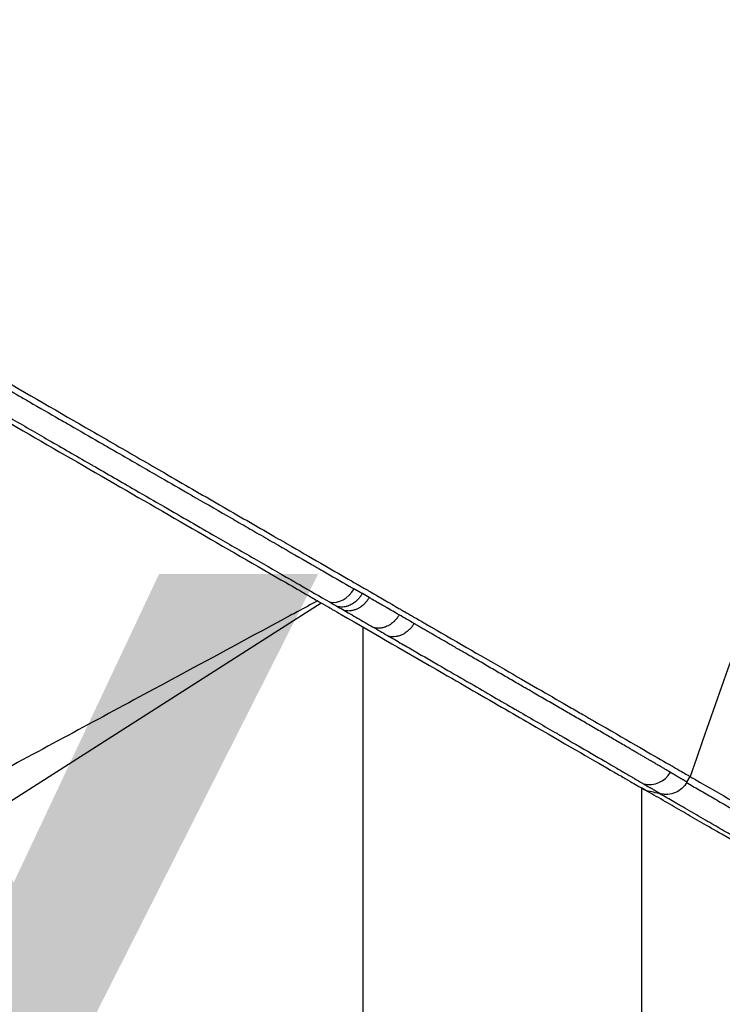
# Model space of a CAD drawing. Header units: millimetres. Extents: x 0 to 4378, y 0 to 2376.
# Tile 645 of 656: x 2673 to 2702, y 1948 to 1988. Entities that reach past the tile are written whole.
import ezdxf

# ---------------------------------------------------------------- set-up
doc = ezdxf.new("R2010")
doc.units = ezdxf.units.MM
doc.header["$LTSCALE"] = 0.2
doc.layers.add('01_Object Line', color=4, linetype='Continuous')
doc.layers.add('07_Special Line2', color=76, linetype='Continuous')
doc.styles.add('Rainbow-5.0 Style', font='malgunsl.ttf')

# ---------------------------------------------------------------- blocks, each defined once
blk = doc.blocks.new('A$C0a0b2bc4')
for p, q in [((-84.977, 1084.592), (-52.41, 1105.354)), ((-50.7, 1104.366), (-50.7, 1066.844)), ((-37.416, 1098.006), (-37.282, 1098.238)), ((-39.277, 1097.772), (-39.277, 1077.867))]:
    blk.add_line(p, q)
for centre, major_axis, ratio, start_param, end_param in [((-51.761, 1106.332), (-0.499, -0.867), 0.808277, 0.256115, 1.56999), ((-38.951, 1098.906), (-0.506, -0.862), 0.986463, 0.298059, 1.577789)]:
    blk.add_ellipse(centre, major_axis=major_axis, ratio=ratio, start_param=start_param, end_param=end_param)
for points, knots in [([(-28.262, 1121.852), (-28.165, 1122.083), (-28.072, 1122.334), (-27.919, 1122.784), (-27.845, 1123.025), (-27.764, 1123.33), (-27.747, 1123.394), (-27.718, 1123.511), (-27.704, 1123.569), (-27.623, 1123.916), (-27.565, 1124.216), (-27.366, 1125.477), (-27.312, 1126.489), (-27.36, 1127.743), (-27.369, 1127.909), (-27.4, 1128.407), (-27.431, 1128.749), (-27.511, 1129.458), (-27.561, 1129.823), (-27.678, 1130.559), (-27.746, 1130.93), (-27.979, 1132.069), (-28.173, 1132.852), (-28.62, 1134.408), (-28.871, 1135.186), (-29.278, 1136.321), (-29.428, 1136.72), (-30.892, 1140.443), (-32.729, 1143.941), (-35.303, 1147.862), (-35.591, 1148.291), (-36.032, 1148.931), (-36.18, 1149.144), (-37.536, 1151.068), (-38.835, 1152.751), (-40.714, 1154.986), (-41.234, 1155.586), (-42.693, 1157.215), (-43.647, 1158.223), (-46.08, 1160.656), (-47.582, 1162.036), (-49.287, 1163.469), (-49.477, 1163.627), (-50.987, 1164.865), (-52.344, 1165.883), (-53.667, 1166.772)], [1.013384, 1.013384, 1.013384, 1.013384, 1.109993, 1.109993, 1.213598, 1.213598, 1.239256, 1.239256, 1.263925, 1.263925, 1.386081, 1.386081, 1.765731, 1.765731, 1.822697, 1.822697, 1.935907, 1.935907, 2.05247, 2.05247, 2.166843, 2.166843, 2.399096, 2.399096, 2.616669, 2.616669, 2.736228, 2.736228, 3.700499, 3.700499, 3.819408, 3.819408, 3.878521, 3.878521, 4.356179, 4.356179, 4.534962, 4.534962, 4.848781, 4.848781, 5.320636, 5.320636, 5.379891, 5.379891, 5.794291, 5.794291, 5.794291, 5.794291]), ([(-107.806, 1138.615), (-107.613, 1138.503), (-107.411, 1138.387), (-107.201, 1138.265), (-106.995, 1138.146), (-106.781, 1138.023), (-106.559, 1137.894), (-106.342, 1137.77), (-106.119, 1137.641), (-105.887, 1137.507), (-105.659, 1137.375), (-105.424, 1137.24), (-105.18, 1137.099), (-104.943, 1136.962), (-104.698, 1136.821), (-104.446, 1136.676), (-104.347, 1136.619), (-104.246, 1136.561), (-104.144, 1136.502), (-104.075, 1136.462), (-104.005, 1136.422), (-103.934, 1136.381), (-103.673, 1136.23), (-103.405, 1136.076), (-103.129, 1135.916), (-102.859, 1135.761), (-102.583, 1135.602), (-102.3, 1135.439), (-102.264, 1135.418), (-102.227, 1135.397), (-102.191, 1135.376), (-102.037, 1135.288), (-101.882, 1135.198), (-101.724, 1135.107), (-101.707, 1135.097), (-101.691, 1135.088), (-101.674, 1135.078), (-101.381, 1134.909), (-101.08, 1134.736), (-100.773, 1134.559), (-100.577, 1134.446), (-100.378, 1134.331), (-100.176, 1134.215), (-100.069, 1134.153), (-99.961, 1134.091), (-99.852, 1134.028), (-99.716, 1133.95), (-99.579, 1133.871), (-99.44, 1133.791), (-99.111, 1133.601), (-98.774, 1133.407), (-98.431, 1133.209), (-98.326, 1133.149), (-98.221, 1133.088), (-98.114, 1133.027), (-97.873, 1132.888), (-97.628, 1132.747), (-97.38, 1132.604), (-97.288, 1132.551), (-97.195, 1132.498), (-97.103, 1132.444), (-96.753, 1132.243), (-96.398, 1132.038), (-96.036, 1131.83), (-96.03, 1131.827), (-96.025, 1131.823), (-96.019, 1131.82), (-95.663, 1131.615), (-95.301, 1131.406), (-94.933, 1131.194), (-94.865, 1131.156), (-94.798, 1131.117), (-94.73, 1131.078), (-94.457, 1130.921), (-94.181, 1130.761), (-93.902, 1130.601), (-93.814, 1130.55), (-93.726, 1130.5), (-93.638, 1130.449), (-93.419, 1130.323), (-93.198, 1130.195), (-92.975, 1130.067), (-92.863, 1130.003), (-92.751, 1129.938), (-92.639, 1129.873), (-92.6, 1129.851), (-92.565, 1129.831), (-92.53, 1129.811), (-92.496, 1129.791), (-92.462, 1129.771), (-92.424, 1129.75), (-92.398, 1129.735), (-92.37, 1129.719), (-92.34, 1129.701), (-92.327, 1129.694), (-92.314, 1129.686), (-92.3, 1129.678), (-92.124, 1129.577), (-91.949, 1129.476), (-91.775, 1129.376), (-91.609, 1129.281), (-91.445, 1129.186), (-91.282, 1129.092), (-90.942, 1128.896), (-90.607, 1128.704), (-90.278, 1128.514), (-89.945, 1128.322), (-89.618, 1128.134), (-89.297, 1127.949), (-88.971, 1127.761), (-88.65, 1127.577), (-88.336, 1127.396), (-88.265, 1127.355), (-88.193, 1127.314), (-88.123, 1127.273), (-87.922, 1127.157), (-87.724, 1127.043), (-87.528, 1126.93), (-87.408, 1126.862), (-87.289, 1126.793), (-87.172, 1126.725), (-86.856, 1126.543), (-86.547, 1126.365), (-86.244, 1126.191), (-86.078, 1126.095), (-85.913, 1126.001), (-85.751, 1125.907), (-85.448, 1125.733), (-85.153, 1125.563), (-84.865, 1125.397), (-84.571, 1125.228), (-84.285, 1125.063), (-84.006, 1124.902), (-83.79, 1124.778), (-83.578, 1124.656), (-83.371, 1124.537), (-83.36, 1124.531), (-83.35, 1124.524), (-83.339, 1124.518), (-83.067, 1124.362), (-82.803, 1124.21), (-82.547, 1124.062), (-82.275, 1123.906), (-82.012, 1123.754), (-81.758, 1123.608), (-81.685, 1123.566), (-81.613, 1123.524), (-81.541, 1123.483), (-81.287, 1123.337), (-81.042, 1123.196), (-80.805, 1123.059), (-80.563, 1122.92), (-80.33, 1122.786), (-80.105, 1122.656), (-79.878, 1122.525), (-79.66, 1122.4), (-79.45, 1122.279), (-79.236, 1122.156), (-79.032, 1122.038), (-78.837, 1121.926), (-78.807, 1121.909), (-78.778, 1121.892), (-78.749, 1121.875), (-78.576, 1121.776), (-78.41, 1121.68), (-78.251, 1121.589), (-78.068, 1121.483), (-77.894, 1121.383), (-77.73, 1121.288), (-77.563, 1121.192), (-77.406, 1121.102), (-77.258, 1121.017), (-77.204, 1120.986), (-77.151, 1120.955), (-77.099, 1120.925), (-76.957, 1120.843), (-76.824, 1120.767), (-76.701, 1120.696), (-76.681, 1120.685), (-76.662, 1120.674), (-76.643, 1120.663), (-76.599, 1120.637), (-76.556, 1120.613), (-76.515, 1120.589), (-76.491, 1120.575), (-76.467, 1120.561), (-76.444, 1120.548), (-76.412, 1120.53), (-76.382, 1120.512), (-76.352, 1120.495), (-76.337, 1120.486), (-76.322, 1120.478), (-76.307, 1120.469), (-76.303, 1120.467), (-76.301, 1120.466), (-76.3, 1120.465), (-76.299, 1120.464), (-76.297, 1120.464), (-76.294, 1120.461), (-76.289, 1120.459), (-76.281, 1120.454), (-76.264, 1120.445), (-75.938, 1120.257), (-75.615, 1120.07), (-75.294, 1119.886), (-75.132, 1119.792), (-74.97, 1119.699), (-74.809, 1119.607), (-74.21, 1119.262), (-73.621, 1118.922), (-73.04, 1118.588), (-72.514, 1118.285), (-71.996, 1117.987), (-71.486, 1117.692), (-71.429, 1117.66), (-71.373, 1117.628), (-71.317, 1117.595), (-71.062, 1117.449), (-70.809, 1117.303), (-70.558, 1117.159), (-69.972, 1116.821), (-69.396, 1116.489), (-68.83, 1116.163), (-68.497, 1115.971), (-68.167, 1115.781), (-67.84, 1115.593), (-67.61, 1115.46), (-67.38, 1115.328), (-67.153, 1115.197), (-66.94, 1115.074), (-66.728, 1114.952), (-66.517, 1114.831), (-65.934, 1114.495), (-65.362, 1114.166), (-64.802, 1113.843), (-64.656, 1113.759), (-64.511, 1113.676), (-64.367, 1113.593), (-63.954, 1113.354), (-63.546, 1113.12), (-63.145, 1112.889), (-62.995, 1112.802), (-62.846, 1112.717), (-62.698, 1112.631), (-62.295, 1112.399), (-61.899, 1112.171), (-61.509, 1111.946), (-61.363, 1111.863), (-61.219, 1111.779), (-61.075, 1111.696), (-61.008, 1111.658), (-60.941, 1111.619), (-60.875, 1111.581), (-60.319, 1111.261), (-59.776, 1110.948), (-59.246, 1110.643), (-59.201, 1110.617), (-59.156, 1110.591), (-59.111, 1110.565), (-58.723, 1110.342), (-58.342, 1110.122), (-57.968, 1109.907), (-57.834, 1109.83), (-57.701, 1109.753), (-57.569, 1109.677), (-57.064, 1109.386), (-56.571, 1109.102), (-56.091, 1108.826), (-55.982, 1108.763), (-55.873, 1108.7), (-55.765, 1108.638), (-55.525, 1108.499), (-55.288, 1108.363), (-55.055, 1108.229), (-54.809, 1108.087), (-54.566, 1107.947), (-54.327, 1107.809), (-54.28, 1107.782), (-54.232, 1107.755), (-54.185, 1107.728), (-53.714, 1107.456), (-53.257, 1107.193), (-52.813, 1106.937), (-52.765, 1106.909), (-52.717, 1106.882), (-52.669, 1106.854), (-52.559, 1106.791), (-52.45, 1106.728), (-52.341, 1106.665), (-51.973, 1106.453), (-51.613, 1106.246), (-51.263, 1106.044), (-51.196, 1106.006), (-51.128, 1105.967), (-51.061, 1105.928)], [0.0000005, 0.0000005, 0.0000005, 0.0000005, 0.0158804, 0.0158804, 0.0158804, 0.0314941, 0.0314941, 0.0314941, 0.0466963, 0.0466963, 0.0466963, 0.0616667, 0.0616667, 0.0616667, 0.0762857, 0.0762857, 0.0762857, 0.0820479, 0.0820479, 0.0820479, 0.0859853, 0.0859853, 0.0859853, 0.1005462, 0.1005462, 0.1005462, 0.1147453, 0.1147453, 0.1147453, 0.1165521, 0.1165521, 0.1165521, 0.1241981, 0.1241981, 0.1241981, 0.125, 0.125, 0.125, 0.1391728, 0.1391728, 0.1391728, 0.1482001, 0.1482001, 0.1482001, 0.1529972, 0.1529972, 0.1529972, 0.1589987, 0.1589987, 0.1589987, 0.1732494, 0.1732494, 0.1732494, 0.1776036, 0.1776036, 0.1776036, 0.1875, 0.1875, 0.1875, 0.1911709, 0.1911709, 0.1911709, 0.2049605, 0.2049605, 0.2049605, 0.2051836, 0.2051836, 0.2051836, 0.21875, 0.21875, 0.21875, 0.2212271, 0.2212271, 0.2212271, 0.2312401, 0.2312401, 0.2312401, 0.234375, 0.234375, 0.234375, 0.2421875, 0.2421875, 0.2421875, 0.2460938, 0.2460938, 0.2460938, 0.2474252, 0.2474252, 0.2474252, 0.2487118, 0.2487118, 0.2487118, 0.2496161, 0.2496161, 0.2496161, 0.25, 0.25, 0.25, 0.2548856, 0.2548856, 0.2548856, 0.2595383, 0.2595383, 0.2595383, 0.2692434, 0.2692434, 0.2692434, 0.2790515, 0.2790515, 0.2790515, 0.2890122, 0.2890122, 0.2890122, 0.2912742, 0.2912742, 0.2912742, 0.2976908, 0.2976908, 0.2976908, 0.3016122, 0.3016122, 0.3016122, 0.3121303, 0.3121303, 0.3121303, 0.3179228, 0.3179228, 0.3179228, 0.3287012, 0.3287012, 0.3287012, 0.3396932, 0.3396932, 0.3396932, 0.3481944, 0.3481944, 0.3481944, 0.3486379, 0.3486379, 0.3486379, 0.3598073, 0.3598073, 0.3598073, 0.3716181, 0.3716181, 0.3716181, 0.375, 0.375, 0.375, 0.3869913, 0.3869913, 0.3869913, 0.3992411, 0.3992411, 0.3992411, 0.4116457, 0.4116457, 0.4116457, 0.424265, 0.424265, 0.424265, 0.4261619, 0.4261619, 0.4261619, 0.4375, 0.4375, 0.4375, 0.4505935, 0.4505935, 0.4505935, 0.463876, 0.463876, 0.463876, 0.46875, 0.46875, 0.46875, 0.4822259, 0.4822259, 0.4822259, 0.484375, 0.484375, 0.484375, 0.4893023, 0.4893023, 0.4893023, 0.4921875, 0.4921875, 0.4921875, 0.4960938, 0.4960938, 0.4960938, 0.4980469, 0.4980469, 0.4980469, 0.4986572, 0.4986572, 0.4986572, 0.4992676, 0.4992676, 0.4992676, 0.5, 0.5, 0.5, 0.5143265, 0.5143265, 0.5143265, 0.5215625, 0.5215625, 0.5215625, 0.5485034, 0.5485034, 0.5485034, 0.5728868, 0.5728868, 0.5728868, 0.5755775, 0.5755775, 0.5755775, 0.5877727, 0.5877727, 0.5877727, 0.6162648, 0.6162648, 0.6162648, 0.6330476, 0.6330476, 0.6330476, 0.6449132, 0.6449132, 0.6449132, 0.656049, 0.656049, 0.656049, 0.6869268, 0.6869268, 0.6869268, 0.6949503, 0.6949503, 0.6949503, 0.717991, 0.717991, 0.717991, 0.7265974, 0.7265974, 0.7265974, 0.75, 0.75, 0.75, 0.7587448, 0.7587448, 0.7587448, 0.7627993, 0.7627993, 0.7627993, 0.7967746, 0.7967746, 0.7967746, 0.7996666, 0.7996666, 0.7996666, 0.8246287, 0.8246287, 0.8246287, 0.833564, 0.833564, 0.833564, 0.8677436, 0.8677436, 0.8677436, 0.8755356, 0.8755356, 0.8755356, 0.8928106, 0.8928106, 0.8928106, 0.9110136, 0.9110136, 0.9110136, 0.9146293, 0.9146293, 0.9146293, 0.9506659, 0.9506659, 0.9506659, 0.9545641, 0.9545641, 0.9545641, 0.9635596, 0.9635596, 0.9635596, 0.9941009, 0.9941009, 0.9941009, 1, 1, 1, 1]), ([(-107.661, 1138.869), (-106.565, 1138.237), (-105.407, 1137.568), (-102.998, 1136.177), (-101.749, 1135.456), (-99.613, 1134.223), (-98.746, 1133.722), (-96.702, 1132.542), (-95.523, 1131.861), (-93.652, 1130.781), (-92.971, 1130.388), (-87.454, 1127.203), (-82.403, 1124.287), (-76.104, 1120.65), (-74.85, 1119.926), (-72.985, 1118.85), (-72.355, 1118.486), (-70.389, 1117.35), (-69.077, 1116.593), (-67.143, 1115.477), (-66.496, 1115.103), (-64.468, 1113.932), (-63.122, 1113.155), (-61.484, 1112.21), (-61.153, 1112.019), (-60.487, 1111.634), (-60.153, 1111.441), (-59.488, 1111.057), (-59.158, 1110.867), (-58.061, 1110.233), (-57.308, 1109.799), (-55.814, 1108.936), (-55.074, 1108.509), (-54.105, 1107.949), (-53.858, 1107.807), (-53.154, 1107.4), (-52.704, 1107.141), (-51.892, 1106.672), (-51.528, 1106.462), (-51.103, 1106.216), (-51.036, 1106.177), (-50.912, 1106.106), (-50.858, 1106.075), (-50.739, 1106.006), (-50.676, 1105.97), (-50.575, 1105.911), (-50.538, 1105.89), (-50.463, 1105.847), (-50.428, 1105.827), (-50.299, 1105.752), (-50.212, 1105.702), (-50.001, 1105.58), (-49.914, 1105.53), (-49.75, 1105.435), (-49.648, 1105.376), (-49.414, 1105.241), (-49.317, 1105.185), (-49.175, 1105.103), (-49.139, 1105.083), (-49.077, 1105.046), (-49, 1105.002), (-48.802, 1104.888), (-48.693, 1104.825), (-48.495, 1104.711), (-48.411, 1104.663), (-48.272, 1104.582), (-48.219, 1104.551), (-48.08, 1104.471), (-47.997, 1104.423), (-46.765, 1103.711), (-45.699, 1103.096), (-44.252, 1102.261), (-43.809, 1102.006), (-42.977, 1101.525), (-42.587, 1101.3), (-42.035, 1100.981), (-41.859, 1100.88), (-41.352, 1100.587), (-41.032, 1100.402), (-40.154, 1099.896), (-39.642, 1099.6), (-38.792, 1099.109), (-38.442, 1098.907), (-38.125, 1098.724), (-38.093, 1098.705), (-38.029, 1098.669), (-37.999, 1098.651), (-37.94, 1098.617), (-37.913, 1098.602), (-37.653, 1098.452), (-37.47, 1098.345), (-37.352, 1098.278), (-37.336, 1098.268), (-37.316, 1098.257), (-37.311, 1098.254), (-37.299, 1098.247), (-37.293, 1098.243), (-37.286, 1098.24), (-37.284, 1098.238), (-37.282, 1098.238), (-37.282, 1098.238), (-37.282, 1098.238)], [-65.723049, -65.723049, -65.723049, -65.723049, -62.031487, -62.031487, -58.338756, -58.338756, -55.879853, -55.879853, -52.598147, -52.598147, -50.727335, -50.727335, -37.463141, -37.463141, -34.099083, -34.099083, -32.353511, -32.353511, -28.594411, -28.594411, -26.668972, -26.668972, -22.482567, -22.482567, -21.407846, -21.407846, -20.305538, -20.305538, -19.195523, -19.195523, -16.579733, -16.579733, -13.871633, -13.871633, -12.933021, -12.933021, -11.170861, -11.170861, -9.691103, -9.691103, -9.409822, -9.409822, -9.177731, -9.177731, -8.904003, -8.904003, -8.749378, -8.749378, -8.584793, -8.584793, -8.151236, -8.151236, -7.849406, -7.849406, -7.58232, -7.58232, -7.395073, -7.395073, -7.305232, -7.305232, -7.25344, -7.25344, -7.185996, -7.185996, -7.134968, -7.134968, -7.10336, -7.10336, -7.05618, -7.05618, -6.401955, -6.401955, -6.095755, -6.095755, -5.801185, -5.801185, -5.658718, -5.658718, -5.379628, -5.379628, -4.847074, -4.847074, -4.358082, -4.358082, -4.300239, -4.300239, -4.242832, -4.242832, -4.18603, -4.18603, -3.687784, -3.687784, -3.583851, -3.583851, -3.53625, -3.53625, -3.454867, -3.454867, -3.396463, -3.396463, -3.369485, -3.369485, -3.369485, -3.369485]), ([(-107.946, 1137.607), (-106.989, 1137.054), (-105.983, 1136.474), (-104.94, 1135.872), (-104.739, 1135.756), (-104.537, 1135.639), (-104.334, 1135.522), (-104.276, 1135.488), (-104.217, 1135.455), (-104.159, 1135.421), (-103.585, 1135.09), (-103, 1134.752), (-102.407, 1134.41), (-102.271, 1134.332), (-102.134, 1134.253), (-101.997, 1134.174), (-101.477, 1133.874), (-100.95, 1133.571), (-100.419, 1133.264), (-100.201, 1133.138), (-99.982, 1133.012), (-99.762, 1132.885), (-99.306, 1132.622), (-98.847, 1132.358), (-98.386, 1132.092), (-98.082, 1131.917), (-97.778, 1131.741), (-97.472, 1131.565), (-97.089, 1131.344), (-96.705, 1131.123), (-96.319, 1130.9), (-95.929, 1130.676), (-95.539, 1130.45), (-95.147, 1130.225), (-94.843, 1130.049), (-94.537, 1129.873), (-94.232, 1129.697), (-93.756, 1129.423), (-93.279, 1129.148), (-92.802, 1128.873), (-92.58, 1128.745), (-92.358, 1128.617), (-92.136, 1128.489), (-90.974, 1127.819), (-89.814, 1127.15), (-88.659, 1126.485), (-88.423, 1126.349), (-88.187, 1126.213), (-87.952, 1126.077), (-87.408, 1125.764), (-86.867, 1125.452), (-86.327, 1125.141), (-85.541, 1124.688), (-84.76, 1124.238), (-83.985, 1123.791), (-83.932, 1123.76), (-83.879, 1123.73), (-83.827, 1123.699), (-82.338, 1122.842), (-80.871, 1121.996), (-79.431, 1121.166), (-78.69, 1120.738), (-77.955, 1120.315), (-77.228, 1119.896), (-76.785, 1119.64), (-76.344, 1119.386), (-75.906, 1119.134), (-75.785, 1119.064), (-75.665, 1118.995), (-75.545, 1118.926), (-74.394, 1118.262), (-73.264, 1117.611), (-72.157, 1116.972), (-71.886, 1116.816), (-71.617, 1116.661), (-71.348, 1116.507), (-70.405, 1115.963), (-69.478, 1115.428), (-68.568, 1114.904), (-68.16, 1114.669), (-67.756, 1114.436), (-67.355, 1114.205), (-66.607, 1113.773), (-65.871, 1113.349), (-65.148, 1112.932), (-64.618, 1112.627), (-64.095, 1112.325), (-63.579, 1112.028), (-63.013, 1111.701), (-62.455, 1111.38), (-61.905, 1111.063), (-61.862, 1111.038), (-61.819, 1111.013), (-61.776, 1110.989), (-61.185, 1110.648), (-60.603, 1110.312), (-60.031, 1109.983), (-59.631, 1109.752), (-59.235, 1109.524), (-58.845, 1109.299), (-58.119, 1108.881), (-57.411, 1108.472), (-56.721, 1108.074), (-56.469, 1107.929), (-56.22, 1107.786), (-55.974, 1107.644), (-55.699, 1107.485), (-55.427, 1107.328), (-55.158, 1107.173), (-54.647, 1106.879), (-54.147, 1106.591), (-53.658, 1106.309), (-53.538, 1106.24), (-53.418, 1106.171), (-53.299, 1106.102), (-52.88, 1105.861), (-52.469, 1105.624), (-52.067, 1105.392)], [0, 0, 0, 0, 0.0537956, 0.0537956, 0.0537956, 0.0641526, 0.0641526, 0.0641526, 0.0671031, 0.0671031, 0.0671031, 0.0962427, 0.0962427, 0.0962427, 0.1029277, 0.1029277, 0.1029277, 0.1283424, 0.1283424, 0.1283424, 0.1387919, 0.1387919, 0.1387919, 0.1604613, 0.1604613, 0.1604613, 0.1747111, 0.1747111, 0.1747111, 0.1925966, 0.1925966, 0.1925966, 0.2106779, 0.2106779, 0.2106779, 0.224751, 0.224751, 0.224751, 0.2467042, 0.2467042, 0.2467042, 0.2569246, 0.2569246, 0.2569246, 0.3103939, 0.3103939, 0.3103939, 0.3213335, 0.3213335, 0.3213335, 0.3465771, 0.3465771, 0.3465771, 0.383319, 0.383319, 0.383319, 0.385823, 0.385823, 0.385823, 0.4564224, 0.4564224, 0.4564224, 0.4927866, 0.4927866, 0.4927866, 0.5149844, 0.5149844, 0.5149844, 0.5210907, 0.5210907, 0.5210907, 0.5796468, 0.5796468, 0.5796468, 0.5939582, 0.5939582, 0.5939582, 0.6443491, 0.6443491, 0.6443491, 0.6669229, 0.6669229, 0.6669229, 0.7090924, 0.7090924, 0.7090924, 0.7399622, 0.7399622, 0.7399622, 0.7738644, 0.7738644, 0.7738644, 0.7765034, 0.7765034, 0.7765034, 0.8130598, 0.8130598, 0.8130598, 0.8386624, 0.8386624, 0.8386624, 0.886194, 0.886194, 0.886194, 0.9034842, 0.9034842, 0.9034842, 0.9227702, 0.9227702, 0.9227702, 0.9593497, 0.9593497, 0.9593497, 0.9683233, 0.9683233, 0.9683233, 1, 1, 1, 1]), ([(-107.795, 1137.33), (-107.265, 1137.023), (-105.645, 1136.088), (-101.574, 1133.738), (-99.899, 1132.771), (-97.688, 1131.494), (-97.194, 1131.209), (-92.73, 1128.632), (-88.68, 1126.294), (-83.638, 1123.383), (-82.532, 1122.744), (-78.851, 1120.619), (-76.334, 1119.166), (-72.63, 1117.027), (-71.359, 1116.294), (-67.221, 1113.904), (-64.485, 1112.325), (-60.553, 1110.055), (-59.226, 1109.288), (-56.59, 1107.767), (-55.29, 1107.016), (-53.759, 1106.132), (-53.464, 1105.962), (-53.03, 1105.711), (-52.887, 1105.629), (-52.674, 1105.506), (-52.6, 1105.463), (-52.396, 1105.345), (-52.273, 1105.274), (-52.084, 1105.165), (-52.019, 1105.128), (-51.833, 1105.021), (-51.713, 1104.951), (-50.147, 1104.047), (-48.888, 1103.32), (-46.443, 1101.909), (-45.532, 1101.383), (-44.316, 1100.681), (-43.948, 1100.469), (-42.257, 1099.492), (-41.171, 1098.865), (-40.232, 1098.323), (-40.081, 1098.236), (-39.683, 1098.006), (-39.476, 1097.887), (-39.195, 1097.724), (-39.111, 1097.676), (-39.061, 1097.647), (-39.087, 1097.662), (-39.196, 1097.725), (-39.232, 1097.746), (-39.277, 1097.772)], [-18.405376, -18.405376, -18.405376, -18.405376, -17.174018, -17.174018, -16.364664, -16.364664, -16.133716, -16.133716, -14.283941, -14.283941, -13.757986, -13.757986, -12.511155, -12.511155, -11.8371, -11.8371, -10.260637, -10.260637, -9.40491, -9.40491, -8.48439, -8.48439, -8.259902, -8.259902, -8.1488, -8.1488, -8.092873, -8.092873, -8.006359, -8.006359, -7.960882, -7.960882, -7.87659, -7.87659, -6.866375, -6.866375, -6.187342, -6.187342, -5.873647, -5.873647, -4.670335, -4.670335, -4.41319, -4.41319, -3.917697, -3.917697, -3.458578, -3.458578, -3.03293, -3.03293, -2.87595, -2.87595, -2.87595, -2.87595]), ([(-50.722, 1105.733), (-50.743, 1105.697), (-50.766, 1105.661), (-50.791, 1105.627), (-50.797, 1105.619), (-50.803, 1105.611), (-50.809, 1105.603), (-50.839, 1105.565), (-50.871, 1105.528), (-50.905, 1105.492), (-50.909, 1105.489), (-50.912, 1105.485), (-50.915, 1105.482), (-50.954, 1105.444), (-50.995, 1105.408), (-51.038, 1105.375), (-51.067, 1105.353), (-51.097, 1105.333), (-51.127, 1105.315), (-51.143, 1105.305), (-51.158, 1105.297), (-51.174, 1105.288), (-51.205, 1105.272), (-51.237, 1105.257), (-51.269, 1105.245), (-51.285, 1105.238), (-51.301, 1105.233), (-51.317, 1105.227), (-51.366, 1105.211), (-51.414, 1105.2), (-51.462, 1105.193), (-51.505, 1105.186), (-51.548, 1105.183), (-51.589, 1105.183), (-51.593, 1105.183), (-51.597, 1105.183), (-51.601, 1105.184), (-51.638, 1105.184), (-51.674, 1105.188), (-51.708, 1105.194), (-51.716, 1105.195), (-51.723, 1105.197), (-51.731, 1105.198)], [0, 0, 0, 0, 0.101929, 0.101929, 0.101929, 0.125, 0.125, 0.125, 0.239175, 0.239175, 0.239175, 0.25, 0.25, 0.25, 0.375, 0.375, 0.375, 0.458161, 0.458161, 0.458161, 0.500022, 0.500022, 0.500022, 0.58321, 0.58321, 0.58321, 0.625, 0.625, 0.625, 0.75, 0.75, 0.75, 0.864184, 0.864184, 0.864184, 0.875, 0.875, 0.875, 0.976928, 0.976928, 0.976928, 1, 1, 1, 1]), ([(-50.441, 1105.571), (-50.462, 1105.535), (-50.485, 1105.499), (-50.511, 1105.465), (-50.516, 1105.457), (-50.522, 1105.449), (-50.528, 1105.441), (-50.558, 1105.403), (-50.59, 1105.366), (-50.625, 1105.33), (-50.628, 1105.327), (-50.631, 1105.324), (-50.635, 1105.32), (-50.673, 1105.282), (-50.714, 1105.246), (-50.758, 1105.213), (-50.787, 1105.192), (-50.817, 1105.172), (-50.847, 1105.153), (-50.863, 1105.144), (-50.878, 1105.135), (-50.894, 1105.127), (-50.925, 1105.11), (-50.957, 1105.096), (-50.989, 1105.083), (-51.005, 1105.077), (-51.022, 1105.071), (-51.038, 1105.066), (-51.086, 1105.05), (-51.135, 1105.039), (-51.183, 1105.032), (-51.226, 1105.025), (-51.269, 1105.022), (-51.311, 1105.022), (-51.314, 1105.022), (-51.318, 1105.023), (-51.322, 1105.023), (-51.359, 1105.024), (-51.395, 1105.027), (-51.429, 1105.033), (-51.437, 1105.035), (-51.445, 1105.036), (-51.452, 1105.038)], [0, 0, 0, 0, 0.101892, 0.101892, 0.101892, 0.125, 0.125, 0.125, 0.239138, 0.239138, 0.239138, 0.25, 0.25, 0.25, 0.375, 0.375, 0.375, 0.458132, 0.458132, 0.458132, 0.500021, 0.500021, 0.500021, 0.583181, 0.583181, 0.583181, 0.625, 0.625, 0.625, 0.75, 0.75, 0.75, 0.864147, 0.864147, 0.864147, 0.875, 0.875, 0.875, 0.976898, 0.976898, 0.976898, 1, 1, 1, 1]), ([(-49.213, 1104.862), (-49.385, 1104.961), (-49.557, 1105.06), (-49.729, 1105.16), (-49.762, 1105.179), (-49.795, 1105.198), (-49.827, 1105.216), (-49.987, 1105.309), (-50.147, 1105.401), (-50.307, 1105.493), (-50.352, 1105.519), (-50.396, 1105.545), (-50.441, 1105.571)], [0, 0, 0, 0, 0.420187, 0.420187, 0.420187, 0.499983, 0.499983, 0.499983, 0.890801, 0.890801, 0.890801, 1, 1, 1, 1]), ([(-52.556, 1105.438), (-52.835, 1105.288), (-53.114, 1105.137), (-53.487, 1104.936), (-53.582, 1104.885), (-55.676, 1103.756), (-57.676, 1102.677), (-61.886, 1100.408), (-64.096, 1099.218), (-68.368, 1096.916), (-70.431, 1095.806), (-74.48, 1093.626), (-76.468, 1092.556), (-80.029, 1090.64), (-81.603, 1089.793), (-83.813, 1088.605), (-84.449, 1088.263), (-85.085, 1087.921)], [0.0541536, 0.0541536, 0.0541536, 0.0541536, 0.0784835, 0.0784835, 0.0867456, 0.0867456, 0.2613208, 0.2613208, 0.4541563, 0.4541563, 0.6340543, 0.6340543, 0.8073484, 0.8073484, 0.944586, 0.944586, 1, 1, 1, 1]), ([(-52.067, 1105.392), (-52.057, 1105.386), (-52.048, 1105.381), (-51.935, 1105.316), (-51.833, 1105.257), (-51.731, 1105.198)], [0, 0, 0, 0, 0.084771, 0.084771, 1, 1, 1, 1]), ([(-51.452, 1105.038), (-51.248, 1104.919), (-51.043, 1104.801), (-50.633, 1104.565), (-50.429, 1104.447), (-50.224, 1104.329)], [0, 0, 0, 0, 0.500049, 0.500049, 1, 1, 1, 1]), ([(-49.213, 1104.862), (-49.233, 1104.827), (-49.255, 1104.793), (-49.286, 1104.75), (-49.293, 1104.741), (-49.33, 1104.693), (-49.363, 1104.656), (-49.401, 1104.617), (-49.404, 1104.614), (-49.442, 1104.575), (-49.481, 1104.542), (-49.524, 1104.508), (-49.527, 1104.506), (-49.558, 1104.483), (-49.588, 1104.462), (-49.633, 1104.435), (-49.647, 1104.427), (-49.663, 1104.419), (-49.664, 1104.418), (-49.697, 1104.401), (-49.729, 1104.386), (-49.777, 1104.368), (-49.793, 1104.362), (-49.858, 1104.341), (-49.906, 1104.33), (-49.998, 1104.316), (-50.04, 1104.313), (-50.086, 1104.313), (-50.09, 1104.313), (-50.131, 1104.314), (-50.167, 1104.318), (-50.209, 1104.326), (-50.217, 1104.327), (-50.224, 1104.329)], [0, 0, 0, 0, 0.098328, 0.098328, 0.125, 0.125, 0.240944, 0.240944, 0.25, 0.25, 0.367102, 0.367102, 0.375, 0.375, 0.457874, 0.457874, 0.496983, 0.496983, 0.5, 0.5, 0.583606, 0.583606, 0.625, 0.625, 0.75, 0.75, 0.863843, 0.863843, 0.875, 0.875, 0.977019, 0.977019, 1, 1, 1, 1]), ([(-48.603, 1104.509), (-48.704, 1104.567), (-48.805, 1104.626), (-49.008, 1104.744), (-49.11, 1104.803), (-49.213, 1104.862)], [0.000007, 0.000007, 0.000007, 0.000007, 0.4987592, 0.4987592, 1, 1, 1, 1]), ([(-48.603, 1104.509), (-48.624, 1104.473), (-48.647, 1104.438), (-48.673, 1104.403), (-48.679, 1104.395), (-48.684, 1104.387), (-48.69, 1104.38), (-48.72, 1104.341), (-48.753, 1104.304), (-48.787, 1104.269), (-48.791, 1104.266), (-48.794, 1104.262), (-48.797, 1104.259), (-48.836, 1104.221), (-48.877, 1104.185), (-48.921, 1104.152), (-48.95, 1104.131), (-48.98, 1104.111), (-49.01, 1104.092), (-49.026, 1104.083), (-49.042, 1104.074), (-49.057, 1104.066), (-49.089, 1104.05), (-49.121, 1104.035), (-49.153, 1104.023), (-49.169, 1104.017), (-49.186, 1104.011), (-49.202, 1104.006), (-49.251, 1103.99), (-49.299, 1103.979), (-49.347, 1103.972), (-49.391, 1103.965), (-49.435, 1103.963), (-49.476, 1103.963), (-49.48, 1103.963), (-49.484, 1103.963), (-49.488, 1103.963), (-49.525, 1103.964), (-49.562, 1103.968), (-49.596, 1103.974), (-49.604, 1103.976), (-49.612, 1103.977), (-49.619, 1103.979)], [0, 0, 0, 0, 0.101983, 0.101983, 0.101983, 0.125, 0.125, 0.125, 0.239227, 0.239227, 0.239227, 0.25, 0.25, 0.25, 0.375, 0.375, 0.375, 0.4582, 0.4582, 0.4582, 0.50002, 0.50002, 0.50002, 0.583245, 0.583245, 0.583245, 0.625, 0.625, 0.625, 0.75, 0.75, 0.75, 0.864234, 0.864234, 0.864234, 0.875, 0.875, 0.875, 0.976983, 0.976983, 0.976983, 1, 1, 1, 1]), ([(-49.619, 1103.979), (-49.616, 1103.977), (-49.613, 1103.976), (-49.61, 1103.974), (-49.417, 1103.862), (-49.226, 1103.752), (-49.037, 1103.642), (-49.032, 1103.639), (-49.026, 1103.636), (-49.021, 1103.633), (-48.831, 1103.523), (-48.644, 1103.415), (-48.459, 1103.308), (-48.454, 1103.305), (-48.449, 1103.302), (-48.444, 1103.299), (-47.697, 1102.867), (-46.984, 1102.455), (-46.307, 1102.064), (-46.297, 1102.058), (-46.286, 1102.051), (-46.276, 1102.045), (-45.64, 1101.678), (-45.037, 1101.329), (-44.469, 1101), (-44.427, 1100.976), (-44.385, 1100.952), (-44.344, 1100.928), (-44.341, 1100.927), (-44.338, 1100.925), (-44.335, 1100.923), (-43.774, 1100.598), (-43.247, 1100.294), (-42.757, 1100.01), (-42.717, 1099.987), (-42.678, 1099.964), (-42.638, 1099.941), (-42.635, 1099.94), (-42.632, 1099.938), (-42.629, 1099.936), (-42.163, 1099.666), (-41.731, 1099.415), (-41.335, 1099.186), (-40.953, 1098.965), (-40.606, 1098.763), (-40.296, 1098.583), (-40.21, 1098.533), (-40.127, 1098.484), (-40.047, 1098.438), (-40.043, 1098.436), (-40.04, 1098.433), (-40.036, 1098.431), (-39.92, 1098.364), (-39.81, 1098.3), (-39.707, 1098.24), (-39.664, 1098.215), (-39.622, 1098.19), (-39.582, 1098.166), (-39.578, 1098.164), (-39.575, 1098.162), (-39.572, 1098.161), (-39.453, 1098.091), (-39.344, 1098.028), (-39.244, 1097.969), (-39.227, 1097.959), (-39.211, 1097.95), (-39.194, 1097.94), (-39.191, 1097.938), (-39.188, 1097.937), (-39.185, 1097.935)], [0, 0, 0, 0, 0.0005805, 0.0005805, 0.0005805, 0.037905, 0.037905, 0.037905, 0.0389843, 0.0389843, 0.0389843, 0.0764071, 0.0764071, 0.0764071, 0.0773875, 0.0773875, 0.0773875, 0.2285725, 0.2285725, 0.2285725, 0.2309338, 0.2309338, 0.2309338, 0.3732694, 0.3732694, 0.3732694, 0.3837095, 0.3837095, 0.3837095, 0.3844311, 0.3844311, 0.3844311, 0.526415, 0.526415, 0.526415, 0.5378858, 0.5378858, 0.5378858, 0.5387789, 0.5387789, 0.5387789, 0.6757162, 0.6757162, 0.6757162, 0.8081041, 0.8081041, 0.8081041, 0.8447096, 0.8447096, 0.8447096, 0.8463748, 0.8463748, 0.8463748, 0.8994645, 0.8994645, 0.8994645, 0.9213964, 0.9213964, 0.9213964, 0.9232337, 0.9232337, 0.9232337, 0.9872833, 0.9872833, 0.9872833, 0.9980218, 0.9980218, 0.9980218, 1, 1, 1, 1]), ([(-37.283, 1098.236), (-37.14, 1098.154), (-36.993, 1098.069), (-36.369, 1097.709), (-35.857, 1097.413), (-34.896, 1096.859), (-34.463, 1096.608), (-33.326, 1095.952), (-32.597, 1095.531), (-31.438, 1094.862), (-31.042, 1094.633), (-30.431, 1094.281), (-30.225, 1094.162), (-29.913, 1093.981), (-29.808, 1093.921), (-29.65, 1093.83), (-29.597, 1093.799), (-29.517, 1093.753), (-29.491, 1093.738), (-29.438, 1093.707), (-29.411, 1093.692), (-29.384, 1093.676)], [-1.389526, -1.389526, -1.389526, -1.389526, -1.286666, -1.286666, -0.965099, -0.965099, -0.723762, -0.723762, -0.361863, -0.361863, -0.180905, -0.180905, -0.090468, -0.090468, -0.045241, -0.045241, -0.022623, -0.022623, -0.011312, -0.011312, -0.000001, -0.000001, -0.000001, -0.000001]), ([(-39.185, 1097.935), (-39.106, 1097.889), (-39.033, 1097.846), (-38.968, 1097.808), (-38.94, 1097.792), (-38.914, 1097.776), (-38.889, 1097.762), (-38.87, 1097.75), (-38.852, 1097.74), (-38.834, 1097.729), (-38.811, 1097.716), (-38.788, 1097.703), (-38.767, 1097.69), (-38.737, 1097.673), (-38.709, 1097.656), (-38.684, 1097.641), (-38.678, 1097.638), (-38.672, 1097.634), (-38.666, 1097.631), (-38.636, 1097.613), (-38.61, 1097.598), (-38.587, 1097.585), (-38.583, 1097.582), (-38.579, 1097.58), (-38.576, 1097.578), (-38.561, 1097.569), (-38.549, 1097.562), (-38.539, 1097.556), (-38.537, 1097.554), (-38.535, 1097.553), (-38.533, 1097.552), (-38.519, 1097.543), (-38.508, 1097.537), (-38.503, 1097.533), (-38.498, 1097.53), (-38.496, 1097.529), (-38.497, 1097.529)], [0, 0, 0, 0, 0.038515, 0.038515, 0.038515, 0.0545222, 0.0545222, 0.0545222, 0.0665662, 0.0665662, 0.0665662, 0.0824982, 0.0824982, 0.0824982, 0.1051222, 0.1051222, 0.1051222, 0.1104747, 0.1104747, 0.1104747, 0.1384354, 0.1384354, 0.1384354, 0.1435792, 0.1435792, 0.1435792, 0.1627903, 0.1627903, 0.1627903, 0.1663847, 0.1663847, 0.1663847, 0.1959954, 0.1959954, 0.1959954, 0.219347, 0.219347, 0.219347, 0.219347]), ([(-37.416, 1098.006), (-37.47, 1097.912), (-37.541, 1097.826), (-37.702, 1097.684), (-37.794, 1097.626), (-37.989, 1097.544), (-38.094, 1097.518), (-38.245, 1097.505), (-38.293, 1097.505), (-38.396, 1097.511), (-38.452, 1097.519), (-38.497, 1097.529)], [0, 0, 0, 0, 0.0326058, 0.0326058, 0.0646562, 0.0646562, 0.0966178, 0.0966178, 0.1115082, 0.1115082, 0.1301203, 0.1301203, 0.1301203, 0.1301203]), ([(-37.425, 1097.99), (-37.412, 1097.982), (-37.398, 1097.974), (-37.207, 1097.863), (-37.026, 1097.758), (-36.655, 1097.543), (-36.465, 1097.433), (-36.075, 1097.207), (-35.874, 1097.09), (-35.531, 1096.892), (-35.39, 1096.81), (-35.056, 1096.616), (-34.862, 1096.504), (-34.65, 1096.381), (-34.631, 1096.371), (-34.413, 1096.244), (-34.212, 1096.128), (-33.806, 1095.893), (-33.601, 1095.775), (-33.187, 1095.535), (-32.978, 1095.414), (-32.667, 1095.234), (-32.565, 1095.175), (-32.311, 1095.028), (-32.159, 1094.94), (-31.854, 1094.764), (-31.701, 1094.676), (-31.395, 1094.499), (-31.241, 1094.41), (-30.934, 1094.232), (-30.779, 1094.143), (-30.471, 1093.965), (-30.317, 1093.876), (-30.011, 1093.699), (-29.858, 1093.611), (-29.648, 1093.49), (-29.589, 1093.456), (-29.531, 1093.422)], [0.8046168, 0.8046168, 0.8046168, 0.8046168, 0.8057075, 0.8057075, 0.8199553, 0.8199553, 0.8344527, 0.8344527, 0.849373, 0.849373, 0.8597114, 0.8597114, 0.8736746, 0.8736746, 0.875, 0.875, 0.8893851, 0.8893851, 0.9040038, 0.9040038, 0.9189904, 0.9189904, 0.9263298, 0.9263298, 0.937311, 0.937311, 0.9484587, 0.9484587, 0.959783, 0.959783, 0.9713927, 0.9713927, 0.9831792, 0.9831792, 0.9952444, 0.9952444, 0.9999668, 0.9999668, 0.9999668, 0.9999668]), ([(-29.519, 1092.137), (-29.547, 1092.153), (-29.559, 1092.16), (-29.599, 1092.183), (-29.619, 1092.195), (-29.679, 1092.229), (-29.719, 1092.252), (-29.838, 1092.321), (-29.917, 1092.367), (-30.153, 1092.503), (-30.309, 1092.593), (-30.773, 1092.861), (-31.077, 1093.036), (-31.968, 1093.551), (-32.535, 1093.878), (-34.163, 1094.818), (-35.133, 1095.378), (-36.563, 1096.204), (-37.081, 1096.503), (-37.815, 1096.927), (-38.065, 1097.071), (-38.565, 1097.36), (-38.811, 1097.501), (-39.119, 1097.679), (-39.199, 1097.726), (-39.277, 1097.771)], [0.000001, 0.000001, 0.000001, 0.000001, 0.012041, 0.012041, 0.024407, 0.024407, 0.049137, 0.049137, 0.098594, 0.098594, 0.197487, 0.197487, 0.395268, 0.395268, 0.791045, 0.791045, 1.580769, 1.580769, 2.1048, 2.1048, 2.403475, 2.403475, 2.74476, 2.74476, 2.871522, 2.871522, 2.871522, 2.871522]), ([(-29.669, 1092.414), (-29.852, 1092.519), (-30.036, 1092.625), (-30.22, 1092.731), (-30.413, 1092.843), (-30.607, 1092.955), (-30.8, 1093.067), (-30.976, 1093.168), (-31.152, 1093.27), (-31.328, 1093.371), (-31.333, 1093.374), (-31.338, 1093.377), (-31.343, 1093.38), (-31.521, 1093.483), (-31.699, 1093.586), (-31.876, 1093.688), (-32.049, 1093.788), (-32.222, 1093.888), (-32.395, 1093.988), (-32.441, 1094.015), (-32.488, 1094.042), (-32.535, 1094.069), (-32.562, 1094.084), (-32.589, 1094.1), (-32.616, 1094.116), (-32.702, 1094.165), (-32.787, 1094.215), (-32.872, 1094.264), (-33.029, 1094.354), (-33.185, 1094.445), (-33.341, 1094.534), (-33.58, 1094.673), (-33.818, 1094.81), (-34.053, 1094.946), (-34.134, 1094.993), (-34.214, 1095.039), (-34.293, 1095.085), (-34.431, 1095.165), (-34.568, 1095.244), (-34.704, 1095.323), (-34.72, 1095.332), (-34.736, 1095.341), (-34.751, 1095.35), (-34.866, 1095.416), (-34.98, 1095.482), (-35.093, 1095.548), (-35.148, 1095.579), (-35.202, 1095.611), (-35.256, 1095.642), (-35.258, 1095.643), (-35.26, 1095.644), (-35.263, 1095.646), (-35.279, 1095.655), (-35.298, 1095.666), (-35.318, 1095.677), (-35.337, 1095.689), (-35.356, 1095.7), (-35.374, 1095.71), (-35.396, 1095.723), (-35.416, 1095.734), (-35.428, 1095.742), (-35.464, 1095.762), (-35.495, 1095.78), (-35.529, 1095.8), (-35.547, 1095.81), (-35.566, 1095.821), (-35.585, 1095.832), (-35.632, 1095.859), (-35.679, 1095.887), (-35.728, 1095.915), (-35.832, 1095.975), (-35.939, 1096.037), (-36.05, 1096.101), (-36.161, 1096.166), (-36.276, 1096.232), (-36.394, 1096.3), (-36.511, 1096.368), (-36.632, 1096.438), (-36.754, 1096.509), (-36.875, 1096.579), (-36.999, 1096.65), (-37.124, 1096.723), (-37.156, 1096.741), (-37.188, 1096.76), (-37.221, 1096.779), (-37.343, 1096.85), (-37.467, 1096.921), (-37.591, 1096.993), (-37.649, 1097.027), (-37.708, 1097.061), (-37.766, 1097.094), (-37.829, 1097.131), (-37.893, 1097.168), (-37.957, 1097.205), (-38.05, 1097.259), (-38.143, 1097.313), (-38.236, 1097.367), (-38.333, 1097.423), (-38.431, 1097.48), (-38.527, 1097.536)], [0, 0, 0, 0, 0.011661, 0.011661, 0.011661, 0.0239333, 0.0239333, 0.0239333, 0.0350821, 0.0350821, 0.0350821, 0.0354059, 0.0354059, 0.0354059, 0.0467022, 0.0467022, 0.0467022, 0.0577534, 0.0577534, 0.0577534, 0.0607503, 0.0607503, 0.0607503, 0.0625, 0.0625, 0.0625, 0.0679972, 0.0679972, 0.0679972, 0.078125, 0.078125, 0.078125, 0.09375, 0.09375, 0.09375, 0.09908, 0.09908, 0.09908, 0.1083025, 0.1083025, 0.1083025, 0.109375, 0.109375, 0.109375, 0.1171875, 0.1171875, 0.1171875, 0.1209386, 0.1209386, 0.1209386, 0.1210938, 0.1210938, 0.1210938, 0.1222584, 0.1222584, 0.1222584, 0.123429, 0.123429, 0.123429, 0.1249139, 0.1249139, 0.1249139, 0.1290167, 0.1290167, 0.1290167, 0.1312453, 0.1312453, 0.1312453, 0.1368168, 0.1368168, 0.1368168, 0.1487201, 0.1487201, 0.1487201, 0.1606847, 0.1606847, 0.1606847, 0.1726306, 0.1726306, 0.1726306, 0.1844657, 0.1844657, 0.1844657, 0.1875, 0.1875, 0.1875, 0.1990051, 0.1990051, 0.1990051, 0.2043629, 0.2043629, 0.2043629, 0.2102046, 0.2102046, 0.2102046, 0.21875, 0.21875, 0.21875, 0.227712, 0.227712, 0.227712, 0.227712])]:
    blk.add_open_spline(points, degree=3, knots=knots)
for points in [[(-28.262, 1121.852), (-31.563, 1114.006), (-34.6, 1106.066), (-37.282, 1098.238)], [(-50.441, 1105.571), (-50.535, 1105.625), (-50.628, 1105.679), (-50.722, 1105.733)], [(-51.731, 1105.198), (-51.638, 1105.145), (-51.545, 1105.091), (-51.452, 1105.038)], [(-50.224, 1104.329), (-50.021, 1104.211), (-49.819, 1104.094), (-49.619, 1103.979)], [(-38.497, 1097.529), (-38.69, 1097.571), (-38.883, 1097.614), (-39.077, 1097.656)]]:
    blk.add_open_spline(points, degree=3)
for points, weights in [([(-50.722, 1105.733), (-50.834, 1105.797), (-50.947, 1105.863), (-51.061, 1105.928)], [1, 1.00000000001, 1.00000000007, 1]), ([(-37.416, 1098.006), (-37.416, 1098.006), (-37.416, 1098.006), (-37.416, 1098.006)], [0.999997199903, 0.999997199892, 0.999997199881, 0.99999719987])]:
    blk.add_rational_spline(points, weights, degree=3)
for points, weights, knots in [([(-38.097, 1098.413), (-38.213, 1098.481), (-38.473, 1098.633), (-39.413, 1099.181), (-40.957, 1100.079), (-43.25, 1101.409), (-45.215, 1102.548), (-46.858, 1103.499), (-48.011, 1104.166), (-48.406, 1104.395), (-48.603, 1104.509)], [0.999998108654, 0.999998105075, 0.999998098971, 0.999998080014, 0.999998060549, 0.999998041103, 0.999998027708, 0.999998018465, 0.999998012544, 0.999998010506, 0.999998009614], [0, 0, 0, 0, 0.0767447, 0.1535458, 0.461084, 0.6161941, 0.7713836, 0.9235868, 0.9620932, 1, 1, 1, 1]), ([(-37.416, 1098.006), (-37.416, 1098.006), (-37.42, 1098.01), (-37.443, 1098.025), (-37.499, 1098.06), (-37.59, 1098.113), (-37.727, 1098.194), (-37.892, 1098.292), (-38.017, 1098.366), (-38.097, 1098.413)], [0.99999719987, 0.999997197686, 0.999997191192, 0.99999718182, 0.999997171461, 0.999997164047, 0.99999715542, 0.99999714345, 0.999997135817, 0.999997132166], [0.7867507, 0.7867507, 0.7867507, 0.7867507, 0.8040049, 0.83721, 0.8564211, 0.8948782, 0.9334342, 0.9614854, 1, 1, 1, 1])]:
    blk.add_rational_spline(points, weights, degree=3, knots=knots)
blk = doc.blocks.new('A$C36afca62')
at = {"layer": '07_Special Line2', "insert": (43.221, 5.18), "char_height": 19.2, "attachment_point": 4, "style": 'Rainbow-5.0 Style'}
blk.add_mtext('{\\fMalgun Gothic Semilight|b1|i0|c129|p50;Y}', dxfattribs=at)

msp = doc.modelspace()

# ---------------------------------------------------------------- block references
at = {"xscale": 1.6, "yscale": 1.6, "zscale": 1.6}
msp.add_blockref('A$C36afca62', (2591.153, 1942.034), dxfattribs=at)
at = {"layer": '01_Object Line'}
msp.add_blockref('A$C0a0b2bc4', (2737.807, 859.146), dxfattribs=at)

doc.saveas('drawing.dxf')
